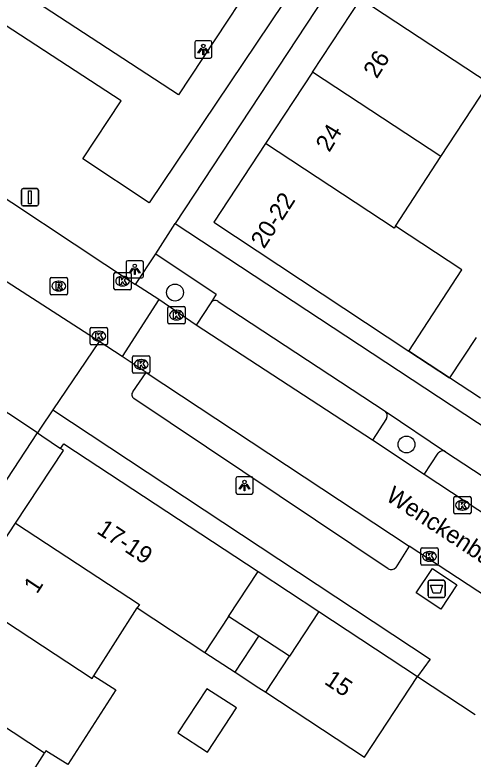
# Model space of a CAD drawing. Extents: x 159280 to 160375, y 384531 to 385872.
# Drawn here: x 160150.98 to 160177.52, y 384885.41 to 384928.47 of the extents above; entities that cross this region are included whole.
import ezdxf

# ---------------------------------------------------------------- set-up
doc = ezdxf.new("R2010")
doc.units = 0
for name, color, linetype in [('IMGEO_Afsluitpaal', 7, 'Continuous'), ('IMGEO_Afval_apart_plaats', 7, 'Continuous'), ('IMGEO_Boom', 7, 'Continuous'), ('IMGEO_Groenvoorziening', 7, 'Continuous'), ('IMGEO_Kolk', 7, 'Continuous'), ('IMGEO_Lichtpunt', 7, 'Continuous'), ('IMGEO_Muur', 7, 'Continuous'), ('IMGEO_Openbare_ruimte_label', 7, 'Continuous'), ('IMGEO_Pand', 7, 'Continuous'), ('IMGEO_Pand_nummerreeks', 7, 'Continuous'), ('IMGEO_Parkeervlak_open', 7, 'Continuous'), ('IMGEO_Rijbaan_lokaal_open', 7, 'Continuous'), ('IMGEO_Rioolput', 7, 'Continuous'), ('IMGEO_Voetpad_gesloten', 7, 'Continuous'), ('IMGEO_Voetpad_open', 7, 'Continuous')]:
    doc.layers.add(name, color=color, linetype=linetype)

msp = doc.modelspace()

# ---------------------------------------------------------------- linework, layer by layer
at = {"layer": 'IMGEO_Afsluitpaal'}
for p, q in [((160151.356, 384917.518), (160151.356, 384918.318)), ((160151.356, 384918.318), (160151.356, 384917.518)), ((160151.456, 384918.418), (160152.246, 384918.418)), ((160152.246, 384918.418), (160151.456, 384918.418)), ((160152.346, 384918.318), (160152.346, 384917.518)), ((160152.346, 384917.518), (160152.346, 384918.318)), ((160152.246, 384917.418), (160151.456, 384917.418)), ((160151.456, 384917.418), (160152.246, 384917.418))]:
    msp.add_line(p, q, dxfattribs=at)
msp.add_lwpolyline([(160151.776, 384918.293), (160151.926, 384918.293), (160151.926, 384917.543), (160151.776, 384917.543), (160151.776, 384918.293)], dxfattribs=at)
for centre, start, end in [((160151.456, 384918.318), 90, 180), ((160151.456, 384918.318), 90, 180), ((160152.246, 384918.318), 0, 90), ((160152.246, 384918.318), 360, 90), ((160151.456, 384917.518), 180, 270), ((160151.456, 384917.518), 180, 270), ((160152.246, 384917.518), 270, 0), ((160152.246, 384917.518), 270, 0)]:
    msp.add_arc(centre, 0.1, start, end, dxfattribs=at)
at = {"layer": 'IMGEO_Afval_apart_plaats'}
for p, q in [((160174.905, 384894.856), (160174.905, 384895.656)), ((160174.905, 384895.656), (160174.905, 384894.856)), ((160175.005, 384895.756), (160175.795, 384895.756)), ((160175.795, 384895.756), (160175.005, 384895.756)), ((160175.895, 384895.656), (160175.895, 384894.856)), ((160175.895, 384894.856), (160175.895, 384895.656)), ((160175.795, 384894.756), (160175.005, 384894.756)), ((160175.005, 384894.756), (160175.795, 384894.756))]:
    msp.add_line(p, q, dxfattribs=at)
msp.add_lwpolyline([(160175.048, 384895.47), (160175.752, 384895.47), (160175.603, 384895), (160175.197, 384895), (160175.048, 384895.47)], dxfattribs=at)
for centre, start, end in [((160175.005, 384895.656), 90, 180), ((160175.005, 384895.656), 90, 180), ((160175.795, 384895.656), 0, 90), ((160175.795, 384895.656), 360, 90), ((160175.005, 384894.856), 180, 270), ((160175.005, 384894.856), 180, 270), ((160175.795, 384894.856), 270, 0), ((160175.795, 384894.856), 270, 0)]:
    msp.add_arc(centre, 0.1, start, end, dxfattribs=at)
at = {"layer": 'IMGEO_Boom'}
for centre in [(160160.253, 384912.402), (160173.66, 384903.609)]:
    msp.add_circle(centre, 0.489, dxfattribs=at)
at = {"layer": 'IMGEO_Groenvoorziening'}
msp.add_lwpolyline([(160160.449, 384923.839), (160151.732, 384929.552), (160162.334, 384936.473), (160166.811, 384933.469), (160160.449, 384923.839)], dxfattribs=at)
at = {"layer": 'IMGEO_Kolk'}
for p, q in [((160156.718, 384912.639), (160156.718, 384913.491)), ((160156.793, 384913.565), (160157.645, 384913.565)), ((160157.719, 384913.491), (160157.719, 384912.639)), ((160157.206, 384913.345), (160157.231, 384913.345)), ((160157.229, 384912.785), (160157.204, 384912.785)), ((160157.645, 384912.565), (160156.793, 384912.565)), ((160159.837, 384910.67), (160159.837, 384911.522)), ((160159.912, 384911.596), (160160.764, 384911.596)), ((160160.325, 384911.376), (160160.35, 384911.376)), ((160160.838, 384911.522), (160160.838, 384910.67)), ((160160.764, 384910.596), (160159.912, 384910.596)), ((160160.348, 384910.816), (160160.323, 384910.816)), ((160155.341, 384909.455), (160155.341, 384910.307)), ((160155.416, 384910.381), (160156.268, 384910.381)), ((160155.829, 384910.161), (160155.854, 384910.161)), ((160156.342, 384910.307), (160156.342, 384909.455)), ((160155.852, 384909.601), (160155.827, 384909.601)), ((160156.268, 384909.381), (160155.416, 384909.381)), ((160157.87, 384908.742), (160158.722, 384908.742)), ((160157.795, 384907.816), (160157.795, 384908.668)), ((160158.283, 384908.522), (160158.308, 384908.522)), ((160158.796, 384908.668), (160158.796, 384907.816)), ((160158.306, 384907.962), (160158.281, 384907.962)), ((160158.722, 384907.742), (160157.87, 384907.742)), ((160176.469, 384900.598), (160177.321, 384900.598)), ((160176.394, 384899.672), (160176.394, 384900.524)), ((160176.882, 384900.378), (160176.907, 384900.378)), ((160177.395, 384900.524), (160177.395, 384899.672)), ((160176.905, 384899.818), (160176.88, 384899.818)), ((160177.321, 384899.598), (160176.469, 384899.598)), ((160174.493, 384896.711), (160174.493, 384897.563)), ((160174.568, 384897.637), (160175.42, 384897.637)), ((160175.494, 384897.563), (160175.494, 384896.711)), ((160174.981, 384897.417), (160175.006, 384897.417)), ((160175.004, 384896.857), (160174.979, 384896.857)), ((160175.42, 384896.637), (160174.568, 384896.637))]:
    msp.add_line(p, q, dxfattribs=at)
for points in [[(160156.718, 384912.639), (160156.718, 384913.491)], [(160156.793, 384913.565), (160157.645, 384913.565)], [(160157.719, 384913.491), (160157.719, 384912.639)], [(160157.039, 384913.265), (160157.162, 384913.265), (160157.162, 384913.114), (160157.292, 384913.265), (160157.456, 384913.265), (160157.31, 384913.114), (160157.463, 384912.865), (160157.311, 384912.865), (160157.226, 384913.029), (160157.162, 384912.962), (160157.162, 384912.865), (160157.039, 384912.865), (160157.039, 384913.265)], [(160157.645, 384912.565), (160156.793, 384912.565)], [(160159.837, 384910.67), (160159.837, 384911.522)], [(160159.912, 384911.596), (160160.764, 384911.596)], [(160160.158, 384911.296), (160160.281, 384911.296), (160160.281, 384911.145), (160160.411, 384911.296), (160160.575, 384911.296), (160160.429, 384911.145), (160160.582, 384910.896), (160160.43, 384910.896), (160160.345, 384911.06), (160160.281, 384910.993), (160160.281, 384910.896), (160160.158, 384910.896), (160160.158, 384911.296)], [(160160.838, 384911.522), (160160.838, 384910.67)], [(160160.764, 384910.596), (160159.912, 384910.596)], [(160155.341, 384909.455), (160155.341, 384910.307)], [(160155.416, 384910.381), (160156.268, 384910.381)], [(160155.662, 384910.081), (160155.785, 384910.081), (160155.785, 384909.93), (160155.915, 384910.081), (160156.079, 384910.081), (160155.933, 384909.93), (160156.086, 384909.681), (160155.934, 384909.681), (160155.849, 384909.845), (160155.785, 384909.778), (160155.785, 384909.681), (160155.662, 384909.681), (160155.662, 384910.081)], [(160156.342, 384910.307), (160156.342, 384909.455)], [(160156.268, 384909.381), (160155.416, 384909.381)], [(160157.87, 384908.742), (160158.722, 384908.742)], [(160157.795, 384907.816), (160157.795, 384908.668)], [(160158.116, 384908.442), (160158.239, 384908.442), (160158.239, 384908.291), (160158.369, 384908.442), (160158.533, 384908.442), (160158.387, 384908.291), (160158.54, 384908.042), (160158.388, 384908.042), (160158.303, 384908.206), (160158.239, 384908.139), (160158.239, 384908.042), (160158.116, 384908.042), (160158.116, 384908.442)], [(160158.796, 384908.668), (160158.796, 384907.816)], [(160158.722, 384907.742), (160157.87, 384907.742)], [(160176.469, 384900.598), (160177.321, 384900.598)], [(160176.394, 384899.672), (160176.394, 384900.524)], [(160176.715, 384900.298), (160176.838, 384900.298), (160176.838, 384900.147), (160176.968, 384900.298), (160177.132, 384900.298), (160176.986, 384900.147), (160177.139, 384899.898), (160176.987, 384899.898), (160176.902, 384900.062), (160176.838, 384899.995), (160176.838, 384899.898), (160176.715, 384899.898), (160176.715, 384900.298)], [(160177.395, 384900.524), (160177.395, 384899.672)], [(160177.321, 384899.598), (160176.469, 384899.598)], [(160174.493, 384896.711), (160174.493, 384897.563)], [(160174.568, 384897.637), (160175.42, 384897.637)], [(160175.494, 384897.563), (160175.494, 384896.711)], [(160174.814, 384897.337), (160174.937, 384897.337), (160174.937, 384897.186), (160175.067, 384897.337), (160175.231, 384897.337), (160175.085, 384897.186), (160175.238, 384896.937), (160175.086, 384896.937), (160175.001, 384897.101), (160174.937, 384897.034), (160174.937, 384896.937), (160174.814, 384896.937), (160174.814, 384897.337)], [(160175.42, 384896.637), (160174.568, 384896.637)]]:
    msp.add_lwpolyline(points, dxfattribs=at)
for centre, start, end in [((160156.795, 384913.489), 91.552, 178.448), ((160156.795, 384913.489), 91.552, 178.448), ((160157.643, 384913.489), 1.552, 88.448), ((160157.643, 384913.489), 1.552, 88.448), ((160156.795, 384912.641), 181.552, 268.448), ((160156.795, 384912.641), 181.552, 268.448), ((160157.643, 384912.641), 271.552, 358.448), ((160157.643, 384912.641), 271.552, 358.448), ((160159.914, 384911.52), 91.552, 178.448), ((160159.914, 384911.52), 91.552, 178.448), ((160160.762, 384911.52), 1.552, 88.448), ((160160.762, 384911.52), 1.552, 88.448), ((160159.914, 384910.672), 181.552, 268.448), ((160159.914, 384910.672), 181.552, 268.448), ((160160.762, 384910.672), 271.552, 358.448), ((160160.762, 384910.672), 271.552, 358.448), ((160155.418, 384910.305), 91.552, 178.448), ((160155.418, 384910.305), 91.552, 178.448), ((160156.266, 384910.305), 1.552, 88.448), ((160156.266, 384910.305), 1.552, 88.448), ((160155.418, 384909.457), 181.552, 268.448), ((160155.418, 384909.457), 181.552, 268.448), ((160156.266, 384909.457), 271.552, 358.448), ((160156.266, 384909.457), 271.552, 358.448), ((160157.872, 384908.666), 91.552, 178.448), ((160157.872, 384908.666), 91.552, 178.448), ((160158.72, 384908.666), 1.552, 88.448), ((160158.72, 384908.666), 1.552, 88.448), ((160157.872, 384907.818), 181.552, 268.448), ((160157.872, 384907.818), 181.552, 268.448), ((160158.72, 384907.818), 271.552, 358.448), ((160158.72, 384907.818), 271.552, 358.448), ((160176.471, 384900.522), 91.552, 178.448), ((160176.471, 384900.522), 91.552, 178.448), ((160177.319, 384900.522), 1.552, 88.448), ((160177.319, 384900.522), 1.552, 88.448), ((160176.471, 384899.674), 181.552, 268.448), ((160176.471, 384899.674), 181.552, 268.448), ((160177.319, 384899.674), 271.552, 358.448), ((160177.319, 384899.674), 271.552, 358.448), ((160174.57, 384897.561), 91.552, 178.448), ((160174.57, 384897.561), 91.552, 178.448), ((160175.418, 384897.561), 1.552, 88.448), ((160175.418, 384897.561), 1.552, 88.448), ((160174.57, 384896.713), 181.552, 268.448), ((160174.57, 384896.713), 181.552, 268.448), ((160175.418, 384896.713), 271.552, 358.448), ((160175.418, 384896.713), 271.552, 358.448)]:
    msp.add_arc(centre, 0.0765, start, end, dxfattribs=at)
for centre, major_axis, ratio, start_param, end_param in [((160157.205, 384913.065), (-0.387, 0.002), 0.722429, 4.712389, 7.853982), ((160157.23, 384913.065), (-0.39, 0.002), 0.717154, 1.570796, 4.712389), ((160160.324, 384911.096), (-0.387, 0.002), 0.722429, 4.712389, 7.853982), ((160160.349, 384911.096), (-0.39, 0.002), 0.717154, 1.570796, 4.712389), ((160155.828, 384909.881), (-0.387, 0.002), 0.722429, 4.712389, 7.853982), ((160155.853, 384909.881), (-0.39, 0.002), 0.717154, 1.570796, 4.712389), ((160158.282, 384908.242), (-0.387, 0.002), 0.722429, 4.712389, 7.853982), ((160158.307, 384908.242), (-0.39, 0.002), 0.717154, 1.570796, 4.712389), ((160176.881, 384900.098), (-0.387, 0.002), 0.722429, 4.712389, 7.853982), ((160176.906, 384900.098), (-0.39, 0.002), 0.717154, 1.570796, 4.712389), ((160174.98, 384897.137), (-0.387, 0.002), 0.722429, 4.712389, 7.853982), ((160175.005, 384897.137), (-0.39, 0.002), 0.717154, 1.570796, 4.712389)]:
    msp.add_ellipse(centre, major_axis=major_axis, ratio=ratio, start_param=start_param, end_param=end_param, dxfattribs=at)
at = {"layer": 'IMGEO_Lichtpunt'}
for p, q in [((160161.393, 384926.871), (160161.393, 384926.064)), ((160161.393, 384926.871), (160161.393, 384926.064)), ((160162.295, 384926.966), (160161.487, 384926.966)), ((160162.295, 384926.966), (160161.487, 384926.966)), ((160162.389, 384926.064), (160162.389, 384926.871)), ((160162.389, 384926.064), (160162.389, 384926.871)), ((160161.487, 384925.97), (160162.295, 384925.97)), ((160161.487, 384925.97), (160162.295, 384925.97)), ((160157.424, 384914.151), (160157.424, 384913.344)), ((160157.424, 384914.151), (160157.424, 384913.344)), ((160158.326, 384914.246), (160157.518, 384914.246)), ((160158.326, 384914.246), (160157.518, 384914.246)), ((160158.42, 384913.344), (160158.42, 384914.151)), ((160158.42, 384913.344), (160158.42, 384914.151)), ((160157.518, 384913.25), (160158.326, 384913.25)), ((160157.518, 384913.25), (160158.326, 384913.25)), ((160163.779, 384901.645), (160163.779, 384900.838)), ((160163.779, 384901.645), (160163.779, 384900.838)), ((160164.681, 384901.74), (160163.873, 384901.74)), ((160164.681, 384901.74), (160163.873, 384901.74)), ((160164.775, 384900.838), (160164.775, 384901.645)), ((160164.775, 384900.838), (160164.775, 384901.645)), ((160163.873, 384900.744), (160164.681, 384900.744)), ((160163.873, 384900.744), (160164.681, 384900.744))]:
    msp.add_line(p, q, dxfattribs=at)
for points in [[(160161.767, 384926.535), (160161.806, 384926.507), (160161.618, 384926.245), (160161.58, 384926.272), (160161.767, 384926.535)], [(160161.869, 384926.487), (160161.916, 384926.487), (160161.916, 384926.165), (160161.869, 384926.165), (160161.869, 384926.487)], [(160161.979, 384926.507), (160162.017, 384926.534), (160162.204, 384926.272), (160162.165, 384926.244), (160161.979, 384926.507)], [(160157.798, 384913.815), (160157.837, 384913.787), (160157.649, 384913.525), (160157.611, 384913.552), (160157.798, 384913.815)], [(160157.9, 384913.767), (160157.947, 384913.767), (160157.947, 384913.445), (160157.9, 384913.445), (160157.9, 384913.767)], [(160158.01, 384913.787), (160158.048, 384913.814), (160158.235, 384913.552), (160158.196, 384913.524), (160158.01, 384913.787)], [(160164.153, 384901.309), (160164.192, 384901.281), (160164.004, 384901.019), (160163.966, 384901.046), (160164.153, 384901.309)], [(160164.255, 384901.261), (160164.302, 384901.261), (160164.302, 384900.939), (160164.255, 384900.939), (160164.255, 384901.261)], [(160164.365, 384901.281), (160164.403, 384901.308), (160164.59, 384901.046), (160164.551, 384901.018), (160164.365, 384901.281)]]:
    msp.add_lwpolyline(points, dxfattribs=at)
for centre in [(160161.892, 384926.669), (160157.923, 384913.949), (160164.278, 384901.443)]:
    msp.add_circle(centre, 0.0994, dxfattribs=at)
for centre, start, end in [((160161.487, 384926.871), 90, 180), ((160161.487, 384926.871), 90, 180), ((160162.295, 384926.871), 0, 90), ((160162.295, 384926.871), 0, 90), ((160161.487, 384926.064), 180, 270), ((160161.487, 384926.064), 180, 270), ((160162.295, 384926.064), 270, 0), ((160162.295, 384926.064), 270, 360), ((160157.518, 384914.151), 90, 180), ((160157.518, 384914.151), 90, 180), ((160158.326, 384914.151), 0, 90), ((160158.326, 384914.151), 0, 90), ((160157.518, 384913.344), 180, 270), ((160157.518, 384913.344), 180, 270), ((160158.326, 384913.344), 270, 0), ((160158.326, 384913.344), 270, 360), ((160163.873, 384901.645), 90, 180), ((160163.873, 384901.645), 90, 180), ((160164.681, 384901.645), 0, 90), ((160164.681, 384901.645), 0, 90), ((160163.873, 384900.838), 180, 270), ((160163.873, 384900.838), 180, 270), ((160164.681, 384900.838), 270, 0), ((160164.681, 384900.838), 270, 360)]:
    msp.add_arc(centre, 0.0946, start, end, dxfattribs=at)
at = {"layer": 'IMGEO_Muur'}
for points in [[(160173.787, 384909.018), (160176.156, 384907.46)], [(160165.071, 384896.265), (160168.585, 384893.952)]]:
    msp.add_lwpolyline(points, dxfattribs=at)
at = {"layer": 'IMGEO_Pand'}
for points in [[(160168.207, 384925.157), (160171.006, 384929.408)], [(160171.006, 384929.408), (160178.44, 384924.521), (160178.349, 384924.381)], [(160168.207, 384925.157), (160165.491, 384921.03)], [(160175.654, 384920.265), (160168.207, 384925.157)], [(160175.654, 384920.265), (160178.349, 384924.381)], [(160165.491, 384921.03), (160162.493, 384916.475), (160173.787, 384909.018)], [(160173.021, 384916.242), (160172.949, 384916.132), (160165.491, 384921.03)], [(160173.021, 384916.242), (160175.654, 384920.265)], [(160173.787, 384909.018), (160176.872, 384913.709), (160173.021, 384916.242)], [(160177.699, 384909.806), (160176.156, 384907.46)], [(160177.936, 384906.29), (160176.156, 384907.46)], [(160153.63, 384903.381), (160153.805, 384903.649), (160165.071, 384896.265)], [(160151.02, 384899.055), (160153.797, 384903.272), (160153.63, 384903.381)], [(160148.224, 384894.807), (160151.02, 384899.055)], [(160151.02, 384899.055), (160158.203, 384894.36), (160158.07, 384894.158)], [(160163.358, 384893.668), (160165.071, 384896.265)], [(160148.224, 384894.807), (160155.457, 384890.079), (160155.557, 384890.233)], [(160155.557, 384890.233), (160158.07, 384894.158)], [(160158.07, 384894.158), (160161.985, 384891.586)], [(160163.358, 384893.668), (160161.985, 384891.586)], [(160165.109, 384892.522), (160163.358, 384893.668)], [(160168.585, 384893.952), (160166.882, 384891.361)], [(160168.585, 384893.952), (160174.296, 384890.195)], [(160163.733, 384890.438), (160165.109, 384892.522)], [(160166.882, 384891.361), (160165.109, 384892.522)], [(160161.985, 384891.586), (160163.733, 384890.438)], [(160165.509, 384889.272), (160166.882, 384891.361)], [(160152.689, 384885.753), (160145.411, 384890.534)], [(160155.557, 384890.233), (160156.821, 384889.424), (160154.044, 384885.087), (160152.78, 384885.896), (160152.689, 384885.753)], [(160163.733, 384890.438), (160165.099, 384889.541), (160165.509, 384889.272)], [(160165.509, 384889.272), (160171.218, 384885.523), (160174.296, 384890.195)], [(160163.805, 384888.368), (160162.094, 384889.48), (160160.42, 384886.932), (160162.138, 384885.803), (160163.805, 384888.368)], [(160149.946, 384881.47), (160152.689, 384885.753)]]:
    msp.add_lwpolyline(points, dxfattribs=at)
at = {"layer": 'IMGEO_Parkeervlak_open'}
for points in [[(160162.327, 384911.809), (160161.473, 384910.522)], [(160172.498, 384905.119), (160171.692, 384903.853)], [(160174.681, 384901.879), (160175.5, 384903.109)]]:
    msp.add_lwpolyline(points, dxfattribs=at)
for centre, radius, start, end in [((160172.25, 384905.287), 0.299, 325.8724, 54.2708), ((160175.756, 384902.931), 0.312, 57.157, 145.2035)]:
    msp.add_arc(centre, radius, start, end, dxfattribs=at)
at = {"layer": 'IMGEO_Rijbaan_lokaal_open'}
for points in [[(160159.314, 384911.992), (160157.193, 384908.701)], [(160161.473, 384910.522), (160159.314, 384911.992)], [(160171.692, 384903.853), (160161.473, 384910.522)], [(160152.283, 384904.295), (160145.682, 384908.652), (160145.415, 384908.828)], [(160158.579, 384907.786), (160157.193, 384908.701)], [(160158.579, 384907.786), (160173.821, 384897.723)], [(160173.478, 384845.373), (160144.46, 384864.387), (160131.638, 384872.788), (160152.283, 384904.295)], [(160174.681, 384901.879), (160171.692, 384903.853)], [(160184.856, 384895.183), (160174.681, 384901.879)], [(160185.677, 384889.959), (160173.821, 384897.723)]]:
    msp.add_lwpolyline(points, dxfattribs=at)
at = {"layer": 'IMGEO_Rioolput'}
for p, q in [((160153.019, 384912.349), (160153.019, 384913.201)), ((160153.094, 384913.275), (160153.946, 384913.275)), ((160153.507, 384913.055), (160153.532, 384913.055)), ((160154.02, 384913.201), (160154.02, 384912.349)), ((160153.946, 384912.275), (160153.094, 384912.275)), ((160153.53, 384912.495), (160153.505, 384912.495))]:
    msp.add_line(p, q, dxfattribs=at)
for points in [[(160153.019, 384912.349), (160153.019, 384913.201)], [(160153.094, 384913.275), (160153.946, 384913.275)], [(160154.02, 384913.201), (160154.02, 384912.349)], [(160153.608, 384912.973), (160153.356, 384912.975), (160153.356, 384912.575)], [(160153.356, 384912.575), (160153.48, 384912.575), (160153.48, 384912.737), (160153.491, 384912.737)], [(160153.534, 384912.894), (160153.48, 384912.894), (160153.48, 384912.813)], [(160153.48, 384912.813), (160153.532, 384912.813)], [(160153.538, 384912.708), (160153.609, 384912.575), (160153.749, 384912.575), (160153.684, 384912.701)], [(160153.946, 384912.275), (160153.094, 384912.275)]]:
    msp.add_lwpolyline(points, dxfattribs=at)
for centre, radius, start, end in [((160153.096, 384913.199), 0.0765, 91.552, 178.448), ((160153.096, 384913.199), 0.0765, 91.552, 178.448), ((160153.944, 384913.199), 0.0765, 1.552, 88.448), ((160153.944, 384913.199), 0.0765, 1.552, 88.448), ((160153.49, 384912.684), 0.0533, 26.0293, 88.6989), ((160153.516, 384913.002), 0.19, 274.7715, 282.9687), ((160153.54, 384912.798), 0.0964, 77.0061, 93.1865), ((160153.554, 384912.855), 0.0378, 276.6634, 79.6772), ((160153.607, 384912.863), 0.109, 350.3612, 89.416), ((160153.605, 384912.863), 0.112, 277.5842, 350.9817), ((160153.589, 384912.648), 0.108, 29.5134, 73.7905), ((160153.096, 384912.351), 0.0765, 181.552, 268.448), ((160153.096, 384912.351), 0.0765, 181.552, 268.448), ((160153.944, 384912.351), 0.0765, 271.552, 358.448), ((160153.944, 384912.351), 0.0765, 271.552, 358.448)]:
    msp.add_arc(centre, radius, start, end, dxfattribs=at)
for centre, major_axis, ratio, start_param, end_param in [((160153.506, 384912.775), (-0.387, 0.002), 0.722429, 4.712389, 7.853982), ((160153.531, 384912.775), (-0.39, 0.002), 0.717154, 1.570796, 4.712389)]:
    msp.add_ellipse(centre, major_axis=major_axis, ratio=ratio, start_param=start_param, end_param=end_param, dxfattribs=at)
at = {"layer": 'IMGEO_Voetpad_gesloten'}
msp.add_lwpolyline([(160175.64, 384894.075), (160174.218, 384895.021), (160175.159, 384896.437), (160176.582, 384895.49), (160175.64, 384894.075)], dxfattribs=at)
at = {"layer": 'IMGEO_Voetpad_open'}
for points in [[(160169.652, 384933.795), (160158.748, 384917.602), (160154.913, 384920.141), (160157.136, 384923.492), (160148.173, 384929.336), (160152.027, 384931.84), (160162.466, 384938.659), (160169.652, 384933.795)], [(160172.182, 384934.516), (160160.26, 384916.396)], [(160147.234, 384919.973), (160157.962, 384912.865)], [(160159.135, 384914.643), (160160.26, 384916.396)], [(160160.26, 384916.396), (160200.647, 384889.842), (160201.333, 384890.927)], [(160155.863, 384909.579), (160148.124, 384914.548)], [(160157.962, 384912.865), (160159.135, 384914.643)], [(160159.135, 384914.643), (160162.633, 384912.308), (160162.327, 384911.809)], [(160159.314, 384911.992), (160157.962, 384912.865)], [(160162.744, 384911.889), (160172.425, 384905.53)], [(160155.863, 384909.579), (160153.176, 384905.626)], [(160157.193, 384908.701), (160155.863, 384909.579)], [(160176.156, 384907.46), (160173.787, 384909.018)], [(160157.814, 384906.665), (160158.579, 384907.786)], [(160172.603, 384896.419), (160157.877, 384906.281)], [(160153.176, 384905.626), (160152.462, 384904.56), (160152.283, 384904.295)], [(160153.176, 384905.626), (160175.027, 384891.196), (160174.296, 384890.195)], [(160172.425, 384905.53), (160175.925, 384903.193)], [(160152.283, 384904.295), (160152.547, 384904.115), (160153.63, 384903.381)], [(160175.925, 384903.193), (160185.644, 384896.816)], [(160173.821, 384897.723), (160173.035, 384896.493)], [(160165.071, 384896.265), (160168.585, 384893.952)], [(160174.296, 384890.195), (160177.638, 384887.994)]]:
    msp.add_lwpolyline(points, dxfattribs=at)
for centre, radius, start, end in [((160162.574, 384911.65), 0.294, 54.592, 147.128), ((160157.999, 384906.498), 0.249, 137.8838, 240.7503), ((160172.768, 384896.754), 0.374, 243.8071, 315.6333)]:
    msp.add_arc(centre, radius, start, end, dxfattribs=at)

# ---------------------------------------------------------------- texts
at = {"layer": 'IMGEO_Openbare_ruimte_label'}
msp.add_text('Wenckenbachstraat', height=1, rotation=326.6757, dxfattribs=at).set_placement((160172.398, 384900.426))
at = {"layer": 'IMGEO_Pand_nummerreeks'}
for s, rotation, p in [('26', 57.8917, (160171.937, 384924.732)), ('24', 58.5792, (160169.186, 384920.474)), ('20-22', 57.2442, (160165.408, 384914.889)), ('17-19', 326.5788, (160155.663, 384898.513)), ('1', 56.746, (160152.257, 384894.924)), ('15', 326.2424, (160168.845, 384889.797))]:
    msp.add_text(s, height=1, rotation=rotation, dxfattribs=at).set_placement(p)

doc.saveas('drawing.dxf')
